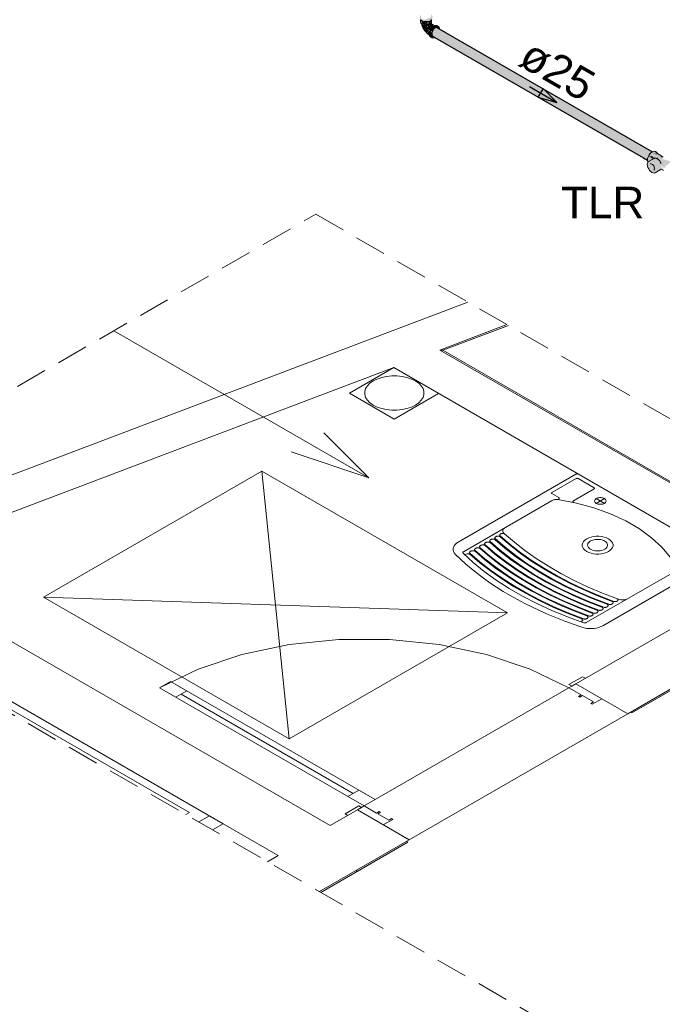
# Model space of a CAD drawing. Header units: millimetres. Extents: x 567 to 934, y -1 to 364.
# Tile 1007 of 1056: x 771.61 to 775.68, y 187.14 to 193.39. Entities that reach past the tile are written whole.
import ezdxf

# ---------------------------------------------------------------- set-up
doc = ezdxf.new("R2010")
doc.units = ezdxf.units.MM
doc.header["$MEASUREMENT"] = 0
doc.linetypes.add('JIS_02_2.0', pattern=[0.3, 0.2, -0.1])
doc.linetypes.add('NULL', pattern=[0])
for name, color, linetype, lineweight in [('AF-Condutos', 140, 'Continuous', 25), ('AF-Conexões', 152, 'Continuous', 18), ('AF-Peça de utilização', 152, 'Continuous', 18), ('AF-Sentido conduto', 140, 'Continuous', 30), ('AF-Textos conduto', 7, 'Continuous', 9), ('DI-Área do detalhe', 10, 'JIS_02_2.0', 0), ('Textos', 7, 'Continuous', 9)]:
    doc.layers.add(name, color=color, linetype=linetype, lineweight=lineweight)
doc.layers.add('ARQ FINA', color=8, linetype='Continuous')
doc.styles.add('Arial', font='arial.ttf')

msp = doc.modelspace()

# ---------------------------------------------------------------- hatches: boundary and pattern name
at = {"layer": 'AF-Condutos', "linetype": 'Continuous'}
for points in [[(775.5637, 192.5118), (775.5896, 192.4969), (774.246, 193.2777), (775.5292, 192.5369), (775.5898, 192.5021), (774.2783, 193.2691), (775.5816, 192.5171), (775.5916, 192.5115), (774.2765, 193.2838), (775.595, 192.5231), (774.2243, 193.3145), (774.2206, 193.3028), (774.2243, 193.2851)], [(774.231, 193.3253), (774.2243, 193.3145), (775.5958, 192.5226), (775.5959, 192.5228)], [(774.2563, 193.3368), (774.2485, 193.3375), (774.231, 193.3253), (774.2745, 193.2998), (775.6023, 192.5335), (775.6024, 192.5337), (774.2728, 193.3139), (775.6099, 192.5423), (775.61, 192.5424), (774.2716, 193.324), (775.6166, 192.5476), (775.6167, 192.5476)], [(775.6195, 192.5497), (774.2563, 193.3368), (775.6161, 192.548)], [(775.6155, 192.5482), (774.2716, 193.324), (775.6097, 192.5425)], [(775.6087, 192.5429), (774.2728, 193.3139), (775.602, 192.5339)], [(774.2745, 193.2996), (775.6023, 192.5335), (774.2745, 193.2998)], [(775.6013, 192.5341), (774.2745, 193.2996), (775.5952, 192.5232)], [(774.245, 193.2782), (775.5878, 192.4979), (775.5898, 192.5019)], [(775.5907, 192.5121), (775.5958, 192.5226), (774.2765, 193.2838)], [(774.2783, 193.2691), (775.5889, 192.5026), (775.5915, 192.5113)], [(775.6161, 192.548), (775.6423, 192.5328), (775.6501, 192.5321)], [(775.5959, 192.5228), (775.6181, 192.5097), (775.6248, 192.5205)]]:
    msp.add_hatch(color=151, dxfattribs=at).paths.add_polyline_path(points)
at = {"layer": 'AF-Conexões', "linetype": 'Continuous'}
for points in [[(774.2157, 193.4238), (774.2151, 193.4031), (774.1722, 193.3874), (774.1543, 193.3984), (774.1522, 193.4182), (774.1438, 193.4074), (774.1494, 193.3885), (774.1747, 193.3773), (774.1963, 193.3774), (774.2203, 193.3876), (774.2271, 193.4074)], [(774.1515, 193.387), (774.1507, 193.3712), (774.1554, 193.3611), (774.1554, 193.3841)], [(774.1559, 193.3636), (774.1681, 193.3538), (774.1681, 193.3779), (774.1618, 193.3602), (774.1609, 193.3806)], [(774.1562, 193.3652), (774.1597, 193.3808), (774.156, 193.3836)], [(774.157, 193.3599), (774.1723, 193.3241), (774.1856, 193.3113), (774.1931, 193.3382), (774.1891, 193.3514), (774.1799, 193.3467), (774.1687, 193.3536)], [(774.1618, 193.3602), (774.1669, 193.3788), (774.1611, 193.3813)], [(774.1753, 193.3773), (774.1681, 193.3538), (774.1765, 193.3518), (774.1843, 193.3766)], [(774.1682, 193.3778), (774.1688, 193.3562), (774.1753, 193.3772)], [(774.1933, 193.3771), (774.1855, 193.3765), (774.1765, 193.3518), (774.1945, 193.3518)], [(774.2017, 193.3786), (774.1945, 193.3518), (774.2029, 193.3538)], [(774.2014, 193.3777), (774.1963, 193.3774), (774.1945, 193.3518)], [(774.2089, 193.3809), (774.2029, 193.3538), (774.2101, 193.357), (774.2144, 193.3833)], [(774.2087, 193.3803), (774.2029, 193.3789), (774.2029, 193.3538)], [(774.2198, 193.3872), (774.2159, 193.3843), (774.2101, 193.357), (774.2183, 193.3649)], [(774.2071, 193.3029), (774.1867, 193.3216), (774.1858, 193.3138), (774.2065, 193.2968)], [(774.1867, 193.3069), (774.2064, 193.2955), (774.1858, 193.3138)], [(774.2088, 193.3102), (774.1891, 193.3299), (774.1867, 193.3216)], [(774.2067, 193.3032), (774.2078, 193.3094), (774.1867, 193.3216)], [(774.2072, 193.2902), (774.2065, 193.2954), (774.1867, 193.3069), (774.1891, 193.3015)], [(774.2117, 193.3182), (774.2151, 193.3253), (774.1981, 193.3455), (774.1891, 193.3299)], [(774.2081, 193.3109), (774.2104, 193.3155), (774.1891, 193.3299)], [(774.2208, 193.3337), (774.2041, 193.3517), (774.1981, 193.3455), (774.2158, 193.3263)], [(774.2266, 193.34), (774.2104, 193.3564), (774.2041, 193.3517)], [(774.2249, 193.3397), (774.2041, 193.3517), (774.2208, 193.3338)], [(774.2702, 193.3351), (774.2637, 193.3444), (774.2435, 193.3505), (774.2212, 193.3342), (774.2104, 193.3155), (774.2064, 193.2963), (774.2104, 193.2815), (774.2298, 193.274), (774.2163, 193.3121), (774.2406, 193.3382), (774.2682, 193.3299)], [(774.2411, 193.3495), (774.2278, 193.3581), (774.2104, 193.3564), (774.229, 193.3494)], [(774.2309, 193.3445), (774.2104, 193.3564), (774.2263, 193.3403)], [(774.2104, 193.3564), (774.2303, 193.3449), (774.2353, 193.347)], [(774.2342, 193.2726), (774.2409, 193.2755), (774.23, 193.2817)]]:
    msp.add_hatch(color=161, dxfattribs=at).paths.add_polyline_path(points)
at = {"layer": 'AF-Peça de utilização', "linetype": 'Continuous'}
for points in [[(775.6498, 192.5409), (775.6394, 192.5512), (775.6263, 192.5523), (775.6041, 192.5361), (775.5934, 192.5176), (775.5894, 192.4984), (775.5974, 192.4895), (775.6241, 192.5049), (775.6124, 192.5227), (775.6367, 192.5102), (775.6505, 192.5157), (775.6713, 192.4914), (775.6691, 192.4879), (775.6508, 192.5062), (775.6307, 192.5087), (775.5998, 192.4909), (775.5894, 192.4784), (775.5894, 192.4608), (775.5971, 192.4411), (775.6103, 192.4246), (775.6256, 192.4158), (775.6388, 192.417), (775.6756, 192.4392), (775.6749, 192.452), (775.6868, 192.4451), (775.675, 192.4595), (775.6869, 192.4565), (775.6848, 192.45), (775.7032, 192.4475), (775.7003, 192.4558), (775.7087, 192.4613), (775.7393, 192.4888), (775.6848, 192.5041), (775.6822, 192.5153), (775.6924, 192.5127)], [(775.6124, 192.5227), (775.6244, 192.5071), (775.6371, 192.5038), (775.6356, 192.5099)], [(775.6505, 192.5157), (775.6455, 192.51), (775.6706, 192.4918)], [(775.675, 192.4458), (775.6894, 192.435), (775.6889, 192.4394)]]:
    msp.add_hatch(color=161, dxfattribs=at).paths.add_polyline_path(points)

# ---------------------------------------------------------------- linework, layer by layer
at = {"layer": 'AF-Condutos'}
for p, q in [((774.2243, 193.3145), (774.2206, 193.3028)), ((774.2206, 193.3028), (774.2206, 193.2924)), ((774.231, 193.3253), (774.2243, 193.3145)), ((774.2395, 193.3334), (774.231, 193.3253)), ((774.2485, 193.3375), (774.2395, 193.3334)), ((774.2563, 193.3368), (774.2485, 193.3375)), ((775.6195, 192.5497), (774.2563, 193.3368)), ((774.2206, 193.2924), (774.2243, 193.2851)), ((774.2243, 193.2851), (774.2409, 193.2755)), ((774.2409, 193.2755), (774.2411, 193.2754)), ((774.2411, 193.2754), (775.5638, 192.5117)), ((775.6198, 192.5496), (775.6195, 192.5497)), ((775.5638, 192.5117), (775.5896, 192.4968))]:
    msp.add_line(p, q, dxfattribs=at)
at = {"layer": 'AF-Conexões'}
for p, q in [((774.1494, 193.3885), (774.1507, 193.3876)), ((774.1507, 193.3876), (774.1507, 193.3712)), ((774.1507, 193.3876), (774.156, 193.3836)), ((774.1507, 193.3712), (774.1519, 193.366)), ((774.1519, 193.366), (774.1554, 193.3611)), ((774.1554, 193.3611), (774.157, 193.3599)), ((774.156, 193.3836), (774.1647, 193.3797)), ((774.157, 193.3599), (774.1609, 193.357)), ((774.157, 193.3599), (774.1576, 193.3557)), ((774.1647, 193.3797), (774.1747, 193.3773)), ((774.1747, 193.3773), (774.1855, 193.3765)), ((774.1855, 193.3765), (774.1963, 193.3774)), ((774.1963, 193.3774), (774.2063, 193.3797)), ((774.2063, 193.3797), (774.2149, 193.3836)), ((774.2101, 193.357), (774.2156, 193.3611)), ((774.2168, 193.3591), (774.2104, 193.3564)), ((774.2149, 193.3836), (774.2203, 193.3876)), ((774.2156, 193.3611), (774.2183, 193.3649)), ((774.2214, 193.3595), (774.2168, 193.3591)), ((774.2183, 193.3649), (774.2191, 193.366)), ((774.2188, 193.3636), (774.2183, 193.3649)), ((774.2195, 193.362), (774.2188, 193.3636)), ((774.2191, 193.366), (774.2203, 193.3712)), ((774.2205, 193.3607), (774.2195, 193.362)), ((774.2203, 193.3876), (774.2215, 193.3885)), ((774.2203, 193.3712), (774.2203, 193.3876)), ((774.2214, 193.3595), (774.2205, 193.3607)), ((774.2227, 193.3597), (774.2214, 193.3595)), ((774.2278, 193.3581), (774.2227, 193.3597)), ((774.1576, 193.3557), (774.1607, 193.3459)), ((774.1607, 193.3459), (774.1652, 193.3356)), ((774.1609, 193.357), (774.1681, 193.3538)), ((774.1652, 193.3356), (774.1723, 193.3241)), ((774.1681, 193.3538), (774.1765, 193.3518)), ((774.1723, 193.3241), (774.1772, 193.3177)), ((774.1765, 193.3518), (774.1855, 193.3511)), ((774.1772, 193.3177), (774.1836, 193.3112)), ((774.1836, 193.3112), (774.1864, 193.309)), ((774.1855, 193.3511), (774.1945, 193.3518)), ((774.1867, 193.3216), (774.1858, 193.3138)), ((774.1858, 193.3138), (774.1864, 193.309)), ((774.1864, 193.309), (774.1867, 193.3069)), ((774.1891, 193.3299), (774.1867, 193.3216)), ((774.1867, 193.3069), (774.1891, 193.3015)), ((774.193, 193.338), (774.1891, 193.3299)), ((774.1891, 193.3015), (774.193, 193.2978)), ((774.1981, 193.3455), (774.193, 193.338)), ((774.193, 193.2978), (774.2073, 193.2896)), ((774.1945, 193.3518), (774.2029, 193.3538)), ((774.2041, 193.3517), (774.1981, 193.3455)), ((774.2029, 193.3538), (774.2101, 193.357)), ((774.2104, 193.3564), (774.2041, 193.3517)), ((774.2074, 193.3056), (774.2064, 193.2963)), ((774.2064, 193.2963), (774.2073, 193.2896)), ((774.2104, 193.3155), (774.2074, 193.3056)), ((774.2151, 193.3253), (774.2104, 193.3155)), ((774.2212, 193.3342), (774.2151, 193.3253)), ((774.2283, 193.3417), (774.2212, 193.3342)), ((774.242, 193.3499), (774.2278, 193.3581)), ((774.2359, 193.3473), (774.2283, 193.3417)), ((774.242, 193.3499), (774.2359, 193.3473)), ((774.2435, 193.3505), (774.242, 193.3499)), ((774.2506, 193.3512), (774.2435, 193.3505)), ((774.2567, 193.3493), (774.2506, 193.3512)), ((774.2626, 193.3459), (774.2567, 193.3493)), ((774.2673, 193.3416), (774.2626, 193.3459)), ((774.2702, 193.3351), (774.2673, 193.3416)), ((774.271, 193.3283), (774.2702, 193.3351)), ((774.2073, 193.2896), (774.2074, 193.2881)), ((774.2074, 193.2881), (774.2104, 193.2815)), ((774.2104, 193.2815), (774.2151, 193.2772)), ((774.2151, 193.2772), (774.221, 193.2738)), ((774.221, 193.2738), (774.2271, 193.2719)), ((774.2271, 193.2719), (774.2342, 193.2726)), ((774.2342, 193.2726), (774.2409, 193.2755))]:
    msp.add_line(p, q, dxfattribs=at)
at = {"layer": 'AF-Peça de utilização'}
for p, q in [((775.6187, 192.5491), (775.6111, 192.5436)), ((775.6198, 192.5496), (775.6187, 192.5491)), ((775.6263, 192.5523), (775.6198, 192.5496)), ((775.6333, 192.553), (775.6263, 192.5523)), ((775.6394, 192.5512), (775.6333, 192.553)), ((775.6489, 192.5455), (775.6394, 192.5512)), ((775.5904, 192.5077), (775.5894, 192.4984)), ((775.5894, 192.4984), (775.5896, 192.4968)), ((775.5924, 192.4849), (775.5894, 192.4784)), ((775.5896, 192.4968), (775.5904, 192.4903)), ((775.5934, 192.5176), (775.5904, 192.5077)), ((775.5904, 192.4903), (775.5927, 192.4852)), ((775.5927, 192.4852), (775.5924, 192.4849)), ((775.5971, 192.4893), (775.5927, 192.4852)), ((775.598, 192.5273), (775.5934, 192.5176)), ((775.5998, 192.4909), (775.5971, 192.4893)), ((775.6041, 192.5361), (775.598, 192.5273)), ((775.6188, 192.5018), (775.5998, 192.4909)), ((775.6111, 192.5436), (775.6041, 192.5361)), ((775.6237, 192.5046), (775.6188, 192.5018)), ((775.6281, 192.5072), (775.6237, 192.5046)), ((775.6307, 192.5087), (775.6281, 192.5072)), ((775.6367, 192.5102), (775.6307, 192.5087)), ((775.6435, 192.5093), (775.6367, 192.5102)), ((775.6498, 192.5409), (775.6427, 192.5437)), ((775.6427, 192.5437), (775.6462, 192.5423)), ((775.6508, 192.5062), (775.6435, 192.5093)), ((775.6462, 192.5423), (775.6498, 192.5409)), ((775.6514, 192.5419), (775.6489, 192.5455)), ((775.6537, 192.5387), (775.6498, 192.5409)), ((775.6498, 192.5409), (775.6521, 192.5376)), ((775.6581, 192.5009), (775.6508, 192.5062)), ((775.653, 192.5396), (775.6514, 192.5419)), ((775.6537, 192.5387), (775.653, 192.5396)), ((775.6539, 192.5385), (775.6537, 192.5387)), ((775.6539, 192.5383), (775.6537, 192.5387)), ((775.6741, 192.5269), (775.6539, 192.5385)), ((775.6649, 192.4939), (775.6581, 192.5009)), ((775.6708, 192.4855), (775.6649, 192.4939)), ((775.6756, 192.4763), (775.6708, 192.4855)), ((775.6786, 192.5214), (775.6731, 192.5246)), ((775.6731, 192.5246), (775.6786, 192.5214)), ((775.679, 192.5231), (775.6741, 192.5269)), ((775.6804, 192.5204), (775.6786, 192.5214)), ((775.6786, 192.5214), (775.6822, 192.5153)), ((775.6804, 192.5204), (775.679, 192.5231)), ((775.6818, 192.5195), (775.6804, 192.5204)), ((775.6886, 192.5156), (775.6818, 192.5195)), ((775.5894, 192.4784), (775.5884, 192.4702)), ((775.5884, 192.4702), (775.5894, 192.4608)), ((775.5894, 192.4608), (775.5924, 192.4508)), ((775.5924, 192.4508), (775.5971, 192.4411)), ((775.5971, 192.4411), (775.6032, 192.4321)), ((775.6032, 192.4321), (775.6103, 192.4246)), ((775.6063, 192.4733), (775.6097, 192.4744)), ((775.6097, 192.4744), (775.6137, 192.474)), ((775.6103, 192.4246), (775.618, 192.419)), ((775.6137, 192.474), (775.618, 192.4722)), ((775.618, 192.4722), (775.6222, 192.4691)), ((775.6222, 192.4691), (775.6262, 192.4649)), ((775.6262, 192.4649), (775.6296, 192.4599)), ((775.6296, 192.4599), (775.6322, 192.4544)), ((775.6322, 192.4354), (775.6296, 192.4329)), ((775.6322, 192.4544), (775.6339, 192.4489)), ((775.6339, 192.439), (775.6322, 192.4354)), ((775.6339, 192.4489), (775.6344, 192.4436)), ((775.6344, 192.4436), (775.6339, 192.439)), ((775.6388, 192.417), (775.6708, 192.4355)), ((775.6708, 192.4355), (775.6756, 192.4392)), ((775.6756, 192.4392), (775.6764, 192.4387)), ((775.6764, 192.4387), (775.6904, 192.4304)), ((775.618, 192.419), (775.6256, 192.4158)), ((775.6256, 192.4158), (775.6327, 192.4151)), ((775.6327, 192.4151), (775.6388, 192.417))]:
    msp.add_line(p, q, dxfattribs=at)
at = {"layer": 'AF-Sentido conduto'}
for p, q in [((774.9269, 192.9517), (774.8945, 192.8957)), ((775.0153, 192.8633), (774.9269, 192.9517)), ((774.8945, 192.8957), (775.0153, 192.8633))]:
    msp.add_line(p, q, dxfattribs=at)
msp.add_lwpolyline([(774.842, 192.9633), (775.0153, 192.8633)], dxfattribs=at)
at = {"layer": 'ARQ FINA', "lineweight": 5}
for p, q in [((774.4504, 191.5963), (769.9698, 189.8987)), ((774.4504, 191.5963), (769.9698, 189.8987)), ((774.2726, 191.2921), (774.6981, 191.4533)), ((774.7069, 191.4482), (774.2919, 191.2909)), ((773.8223, 190.4809), (772.2049, 191.4147)), ((780.1297, 187.9105), (774.2726, 191.2921)), ((774.2726, 191.2921), (774.2919, 191.2909)), ((776.0971, 190.2487), (774.2919, 191.2909)), ((770.696, 189.937), (773.9798, 191.1811)), ((773.6987, 191.0189), (773.9798, 191.1811)), ((773.9798, 191.1811), (773.6987, 191.0189)), ((773.6987, 191.0189), (773.9798, 191.1811)), ((773.9798, 191.1811), (776.2954, 189.8442)), ((773.9836, 190.8544), (773.6987, 191.0189)), ((773.6987, 191.0189), (773.9836, 190.8544)), ((773.9836, 190.8544), (773.6987, 191.0189)), ((774.2647, 191.0166), (773.9836, 190.8544)), ((773.9836, 190.8544), (774.2647, 191.0166)), ((774.2647, 191.0166), (773.9836, 190.8544)), ((773.8223, 190.4809), (773.537, 190.7662)), ((773.8223, 190.4809), (773.3282, 190.6456)), ((773.1431, 190.5242), (773.3163, 188.8242)), ((775.1349, 190.5042), (774.388, 190.073)), ((774.9835, 190.3876), (775.1377, 190.4766)), ((775.1495, 190.4766), (775.2517, 190.4176)), ((775.0277, 190.3553), (774.9835, 190.3808)), ((775.2517, 190.4108), (775.1203, 190.335)), ((774.4215, 190.0123), (774.9815, 190.3357)), ((775.2648, 190.3192), (775.3168, 190.3492)), ((775.2648, 190.3492), (775.3168, 190.3192)), ((774.4465, 189.9996), (774.4298, 189.9938)), ((773.5761, 188.2742), (770.696, 189.937)), ((775.306, 189.543), (776.0529, 189.9742)), ((775.761, 189.8857), (775.2009, 189.5623)), ((776.2954, 189.8442), (775.1349, 189.1742)), ((771.7574, 189.7242), (774.7019, 189.6242)), ((775.464, 188.9842), (776.6245, 189.6542)), ((775.49, 188.9892), (776.6245, 189.6442)), ((775.1783, 189.5757), (775.1692, 189.567)), ((772.8971, 188.2862), (771.0161, 189.3722)), ((772.6841, 188.3572), (771.1391, 189.2492)), ((772.5628, 189.1892), (772.4935, 189.1492)), ((772.4935, 189.1492), (772.5628, 189.1892)), ((773.8619, 188.4392), (772.5628, 189.1892)), ((772.5628, 189.1892), (772.6667, 189.1292)), ((775.1782, 189.2192), (775.0916, 189.1692)), ((775.1349, 189.1742), (775.0916, 189.1492)), ((775.1089, 189.1592), (775.1349, 189.1742)), ((775.1349, 189.1742), (775.464, 188.9842)), ((775.1955, 189.2092), (775.1782, 189.2192)), ((772.4935, 189.1492), (773.7926, 188.3992)), ((772.5975, 189.0892), (772.4935, 189.1492)), ((772.6667, 189.1292), (772.5975, 189.0892)), ((775.0916, 189.1492), (773.8619, 188.4392)), ((775.0916, 189.1692), (775.1089, 189.1592)), ((775.0916, 189.1492), (775.1696, 189.1042)), ((772.6321, 189.1092), (773.7233, 188.4792)), ((775.1696, 189.1042), (775.1522, 189.0942)), ((775.1522, 189.0942), (775.1609, 189.0892)), ((775.1609, 189.0892), (775.1782, 189.0992)), ((775.1782, 189.0992), (775.2475, 189.0592)), ((775.2475, 189.0592), (775.2302, 189.0492)), ((775.2302, 189.0492), (775.2388, 189.0442)), ((775.2388, 189.0442), (775.2995, 189.0792)), ((775.49, 188.9892), (775.4813, 188.9942)), ((775.464, 188.9842), (774.0784, 188.1842)), ((773.6886, 188.4592), (773.7579, 188.4992)), ((773.7579, 188.4992), (773.8619, 188.4392)), ((773.7926, 188.3992), (773.6886, 188.4592)), ((773.7926, 188.3992), (773.8619, 188.4392)), ((773.8619, 188.4392), (773.7926, 188.3992)), ((773.7493, 188.3742), (773.5761, 188.2742)), ((773.7579, 188.3992), (773.6713, 188.3492)), ((773.7926, 188.3992), (773.7493, 188.3742)), ((773.7493, 188.3742), (773.7753, 188.3892)), ((774.0784, 188.1842), (773.7493, 188.3742)), ((773.7753, 188.3892), (773.7579, 188.3992)), ((773.8705, 188.3542), (773.7926, 188.3992)), ((773.8878, 188.3642), (773.8705, 188.3542)), ((773.8965, 188.3592), (773.8878, 188.3642)), ((772.6619, 188.3444), (772.6841, 188.3572)), ((772.7433, 188.2974), (772.8105, 188.3362)), ((773.6713, 188.3492), (773.6886, 188.3392)), ((773.8792, 188.3492), (773.8965, 188.3592)), ((773.9485, 188.3092), (773.8792, 188.3492)), ((773.9138, 188.2792), (773.9744, 188.3142)), ((773.9658, 188.3192), (773.9485, 188.3092)), ((773.9744, 188.3142), (773.9658, 188.3192)), ((772.8299, 188.2474), (772.8971, 188.2862)), ((772.8971, 188.2862), (773.247, 188.0842)), ((773.5088, 187.8554), (774.0784, 188.1842)), ((774.061, 188.1742), (774.0697, 188.1692)), ((773.5175, 187.8504), (774.0697, 188.1692)), ((773.247, 188.0842), (773.1797, 188.0454)), ((773.7493, 187.9842), (773.7406, 187.9892))]:
    msp.add_line(p, q, dxfattribs=at)
at = {"layer": 'ARQ FINA', "linetype": 'Continuous', "lineweight": 5}
for p, q in [((771.7574, 189.7242), (773.1431, 190.5242)), ((773.1431, 190.5242), (774.7019, 189.6242)), ((773.3163, 188.8242), (771.7574, 189.7242)), ((774.7019, 189.6242), (773.3163, 188.8242))]:
    msp.add_line(p, q, dxfattribs=at)
at = {"layer": 'ARQ FINA', "lineweight": 5}
for points in [[(774.117, 190.9419), (774.1382, 190.9564), (774.1546, 190.9729), (774.1658, 190.9907), (774.1715, 191.0094), (774.1715, 191.0284), (774.1658, 191.0471), (774.1546, 191.0649), (774.1382, 191.0814), (774.117, 191.0959), (774.0918, 191.1081), (774.0634, 191.1176), (774.0325, 191.1241), (774.0001, 191.1274), (773.9672, 191.1274), (773.9348, 191.1241), (773.9039, 191.1176), (773.8755, 191.1081), (773.8503, 191.0959)], [(773.8503, 191.0959), (773.8291, 191.0814), (773.8127, 191.0649), (773.8015, 191.0471), (773.7958, 191.0284), (773.7958, 191.0094), (773.8015, 190.9907), (773.8127, 190.9729), (773.8291, 190.9564), (773.8503, 190.9419), (773.8755, 190.9297), (773.9039, 190.9202), (773.9348, 190.9137), (773.9672, 190.9104), (774.0001, 190.9104), (774.0325, 190.9137), (774.0634, 190.9202), (774.0918, 190.9297), (774.117, 190.9419)], [(775.1522, 190.5042), (775.1506, 190.505), (775.1487, 190.5056), (775.1467, 190.506), (775.1446, 190.5063), (775.1425, 190.5063), (775.1404, 190.506), (775.1384, 190.5056), (775.1365, 190.505), (775.1349, 190.5042)], [(775.1495, 190.4766), (775.1483, 190.4772), (775.1471, 190.4776), (775.1457, 190.4779), (775.1443, 190.478), (775.1428, 190.478), (775.1414, 190.4779), (775.14, 190.4776), (775.1388, 190.4772), (775.1377, 190.4766)], [(774.9835, 190.3876), (774.9826, 190.387), (774.9819, 190.3863), (774.9814, 190.3855), (774.9811, 190.3846), (774.9811, 190.3838), (774.9814, 190.383), (774.9819, 190.3822), (774.9826, 190.3815), (774.9835, 190.3808)], [(775.2517, 190.4108), (775.2526, 190.4115), (775.2533, 190.4122), (775.2538, 190.413), (775.2541, 190.4138), (775.2541, 190.4146), (775.2538, 190.4155), (775.2533, 190.4163), (775.2526, 190.417), (775.2517, 190.4176)], [(775.0215, 190.3438), (775.0166, 190.344), (775.0118, 190.3438), (775.007, 190.3434), (775.0022, 190.3428), (774.9977, 190.3418), (774.9932, 190.3406), (774.9891, 190.3392), (774.9851, 190.3375), (774.9815, 190.3357)], [(775.0215, 190.3438), (775.0226, 190.3442), (775.0237, 190.3446), (775.0247, 190.3451), (775.0256, 190.3456), (775.0265, 190.3462), (775.0272, 190.3468), (775.0279, 190.3474), (775.0284, 190.3481), (775.0288, 190.3488), (775.0292, 190.3495), (775.0294, 190.3503), (775.0295, 190.351), (775.0295, 190.3518), (775.0293, 190.3525), (775.0291, 190.3532), (775.0287, 190.354), (775.0282, 190.3547), (775.0277, 190.3553)], [(775.775, 189.9088), (775.7347, 189.9762), (775.6814, 190.0406), (775.6159, 190.1012), (775.5389, 190.157), (775.4515, 190.2075), (775.3547, 190.2519), (775.2499, 190.2898), (775.1384, 190.3205), (775.0215, 190.3438)], [(775.1203, 190.335), (775.1189, 190.334), (775.1178, 190.3329), (775.117, 190.3317), (775.1167, 190.3305), (775.1167, 190.3292), (775.117, 190.3279), (775.1178, 190.3268), (775.1189, 190.3257), (775.1203, 190.3247)], [(775.2648, 190.3492), (775.2607, 190.3464), (775.2575, 190.3432), (775.2553, 190.3397), (775.2542, 190.3361), (775.2542, 190.3324), (775.2553, 190.3287), (775.2575, 190.3253), (775.2607, 190.3221), (775.2648, 190.3192), (775.2697, 190.3168), (775.2753, 190.315), (775.2813, 190.3137), (775.2876, 190.3131), (775.294, 190.3131), (775.3003, 190.3137), (775.3063, 190.315), (775.3119, 190.3168), (775.3168, 190.3192)], [(775.2648, 190.3492), (775.2607, 190.3464), (775.2575, 190.3432), (775.2553, 190.3397), (775.2542, 190.3361), (775.2542, 190.3324), (775.2553, 190.3287), (775.2575, 190.3253), (775.2607, 190.3221), (775.2648, 190.3192), (775.2697, 190.3168), (775.2753, 190.315), (775.2813, 190.3137), (775.2876, 190.3131), (775.294, 190.3131), (775.3003, 190.3137), (775.3063, 190.315), (775.3119, 190.3168), (775.3168, 190.3192)], [(775.3168, 190.3192), (775.3209, 190.3221), (775.3241, 190.3253), (775.3263, 190.3287), (775.3274, 190.3324), (775.3274, 190.3361), (775.3263, 190.3397), (775.3241, 190.3432), (775.3209, 190.3464), (775.3168, 190.3492), (775.3119, 190.3516), (775.3063, 190.3534), (775.3003, 190.3547), (775.294, 190.3554), (775.2876, 190.3554), (775.2813, 190.3547), (775.2753, 190.3534), (775.2697, 190.3516), (775.2648, 190.3492)], [(775.3168, 190.3192), (775.3209, 190.3221), (775.3241, 190.3253), (775.3263, 190.3287), (775.3274, 190.3324), (775.3274, 190.3361), (775.3263, 190.3397), (775.3241, 190.3432), (775.3209, 190.3464), (775.3168, 190.3492), (775.3119, 190.3516), (775.3063, 190.3534), (775.3003, 190.3547), (775.294, 190.3554), (775.2876, 190.3554), (775.2813, 190.3547), (775.2753, 190.3534), (775.2697, 190.3516), (775.2648, 190.3492)], [(774.655, 190.107), (774.6541, 190.1078), (774.653, 190.1085), (774.6517, 190.1091), (774.6504, 190.1096), (774.6489, 190.1101), (774.6475, 190.1105), (774.6459, 190.1107), (774.6444, 190.1109), (774.6429, 190.111), (774.6413, 190.1111), (774.6398, 190.111), (774.6383, 190.1109), (774.6369, 190.1108), (774.6354, 190.1105), (774.6341, 190.1103), (774.6327, 190.1099), (774.6314, 190.1096), (774.6302, 190.1091), (774.629, 190.1087), (774.6279, 190.1082), (774.6268, 190.1076), (774.6258, 190.107), (774.6249, 190.1064), (774.624, 190.1057), (774.6232, 190.1049), (774.6225, 190.1042), (774.6219, 190.1033), (774.6214, 190.1025), (774.621, 190.1016), (774.6208, 190.1007), (774.6207, 190.0998), (774.6208, 190.0988), (774.6211, 190.0979), (774.6215, 190.097), (774.6221, 190.0961), (774.6229, 190.0953), (774.6229, 190.0953)], [(774.6845, 190.1245), (774.684, 190.1249), (774.6833, 190.1254), (774.6826, 190.1258), (774.6819, 190.1263), (774.6811, 190.1266), (774.6803, 190.127), (774.6794, 190.1273), (774.6786, 190.1276), (774.6777, 190.1278), (774.6767, 190.1281), (774.6758, 190.1282), (774.6748, 190.1284), (774.6738, 190.1285), (774.6729, 190.1286), (774.6719, 190.1286), (774.6709, 190.1287), (774.6699, 190.1286), (774.669, 190.1286), (774.668, 190.1285), (774.667, 190.1284), (774.6661, 190.1283), (774.6652, 190.1281), (774.6643, 190.128), (774.6634, 190.1277), (774.6626, 190.1275), (774.6617, 190.1273), (774.6609, 190.127), (774.6601, 190.1267), (774.6594, 190.1263), (774.6586, 190.126), (774.6579, 190.1256), (774.6572, 190.1252), (774.6566, 190.1248), (774.656, 190.1244), (774.6554, 190.1239), (774.6549, 190.1235), (774.6544, 190.123), (774.654, 190.1225), (774.6536, 190.122), (774.6532, 190.1214), (774.653, 190.1209), (774.6527, 190.1203), (774.6525, 190.1198), (774.6524, 190.1192), (774.6524, 190.1186), (774.6524, 190.118), (774.6524, 190.1174), (774.6525, 190.1169), (774.6527, 190.1163), (774.653, 190.1157), (774.6533, 190.1152), (774.6537, 190.1146), (774.6542, 190.1141), (774.6547, 190.1136), (774.6547, 190.1136)], [(774.6547, 190.1136), (774.7182, 190.0587), (774.7862, 190.0057), (774.8587, 189.9546), (774.9355, 189.9057), (775.0163, 189.8591), (775.101, 189.8147), (775.1894, 189.7729), (775.2812, 189.7336), (775.3763, 189.697)], [(774.6846, 190.1642), (774.6798, 190.1606), (774.676, 190.1566), (774.6734, 190.1523), (774.6719, 190.1479), (774.6717, 190.1433), (774.6726, 190.1388), (774.6747, 190.1344), (774.678, 190.1303), (774.6823, 190.1265)], [(774.6823, 190.1265), (774.7451, 190.0719), (774.8125, 190.0192), (774.8844, 189.9685), (774.9606, 189.9199), (775.0408, 189.8736), (775.125, 189.8296), (775.2128, 189.7881), (775.3042, 189.7491), (775.3987, 189.7129)], [(775.3425, 190.0941), (775.3294, 190.1004), (775.3146, 190.1053), (775.2986, 190.1087), (775.2817, 190.1104), (775.2647, 190.1104), (775.2478, 190.1087), (775.2318, 190.1053), (775.217, 190.1004), (775.2039, 190.0941), (775.1929, 190.0865), (775.1844, 190.078), (775.1785, 190.0687), (775.1756, 190.059), (775.1756, 190.0491), (775.1785, 190.0394), (775.1844, 190.0302), (775.1929, 190.0216), (775.2039, 190.0141), (775.217, 190.0077), (775.2318, 190.0028), (775.2478, 189.9994), (775.2647, 189.9977), (775.2817, 189.9977), (775.2986, 189.9994), (775.3146, 190.0028), (775.3294, 190.0077), (775.3425, 190.0141), (775.3535, 190.0216), (775.362, 190.0302), (775.3679, 190.0394), (775.3708, 190.0491), (775.3708, 190.059), (775.3679, 190.0687), (775.362, 190.078), (775.3535, 190.0865), (775.3425, 190.0941)], [(774.388, 190.073), (774.3775, 190.066), (774.3689, 190.0582), (774.3624, 190.0497), (774.358, 190.0408), (774.3559, 190.0317), (774.3562, 190.0224), (774.3587, 190.0133), (774.3636, 190.0044), (774.3706, 189.9961)], [(774.5589, 190.0515), (774.558, 190.0523), (774.5568, 190.053), (774.5556, 190.0536), (774.5543, 190.0541), (774.5528, 190.0546), (774.5513, 190.055), (774.5498, 190.0552), (774.5483, 190.0554), (774.5467, 190.0555), (774.5452, 190.0556), (774.5437, 190.0555), (774.5422, 190.0554), (774.5407, 190.0553), (774.5393, 190.055), (774.5379, 190.0548), (774.5366, 190.0544), (774.5353, 190.0541), (774.5341, 190.0536), (774.5329, 190.0532), (774.5318, 190.0527), (774.5307, 190.0521), (774.5297, 190.0515), (774.5287, 190.0509), (774.5279, 190.0502), (774.5271, 190.0494), (774.5264, 190.0487), (774.5258, 190.0479), (774.5253, 190.047), (774.5249, 190.0461), (774.5247, 190.0452), (774.5246, 190.0443), (774.5247, 190.0433), (774.525, 190.0424), (774.5254, 190.0415), (774.526, 190.0406), (774.5268, 190.0398), (774.5268, 190.0398)], [(774.5908, 190.0699), (774.5898, 190.0707), (774.5887, 190.0714), (774.5874, 190.072), (774.5861, 190.0725), (774.5847, 190.073), (774.5832, 190.0733), (774.5817, 190.0736), (774.5801, 190.0738), (774.5786, 190.0739), (774.577, 190.0739), (774.5755, 190.0739), (774.574, 190.0738), (774.5726, 190.0736), (774.5712, 190.0734), (774.5698, 190.0731), (774.5685, 190.0728), (774.5672, 190.0724), (774.5659, 190.072), (774.5648, 190.0716), (774.5636, 190.0711), (774.5625, 190.0705), (774.5615, 190.0699), (774.5606, 190.0692), (774.5597, 190.0686), (774.5589, 190.0678), (774.5582, 190.0671), (774.5576, 190.0662), (774.5571, 190.0654), (774.5567, 190.0645), (774.5565, 190.0636), (774.5564, 190.0627), (774.5565, 190.0617), (774.5568, 190.0608), (774.5572, 190.0599), (774.5579, 190.059), (774.5587, 190.0582), (774.5587, 190.0582)], [(774.5587, 190.0582), (774.622, 190.0032), (774.69, 189.9502), (774.7625, 189.8991), (774.8392, 189.8502), (774.9201, 189.8036), (775.0048, 189.7593), (775.0932, 189.7174), (775.1851, 189.6782), (775.2802, 189.6416)], [(774.5589, 190.0515), (774.6216, 189.9976), (774.6888, 189.9456), (774.7603, 189.8955), (774.8358, 189.8474), (774.9153, 189.8015), (774.9985, 189.7579), (775.0853, 189.7167), (775.1755, 189.6779), (775.2688, 189.6417)], [(774.6229, 190.0884), (774.6219, 190.0892), (774.6208, 190.0899), (774.6196, 190.0906), (774.6182, 190.0911), (774.6168, 190.0915), (774.6153, 190.0919), (774.6138, 190.0922), (774.6123, 190.0924), (774.6107, 190.0925), (774.6092, 190.0925), (774.6077, 190.0925), (774.6062, 190.0924), (774.6047, 190.0922), (774.6033, 190.092), (774.6019, 190.0917), (774.6006, 190.0914), (774.5993, 190.091), (774.5981, 190.0906), (774.5969, 190.0901), (774.5958, 190.0896), (774.5947, 190.0891), (774.5937, 190.0885), (774.5927, 190.0878), (774.5918, 190.0871), (774.591, 190.0864), (774.5903, 190.0856), (774.5897, 190.0848), (774.5892, 190.0839), (774.5889, 190.0831), (774.5887, 190.0821), (774.5886, 190.0812), (774.5887, 190.0803), (774.5889, 190.0794), (774.5894, 190.0784), (774.59, 190.0776), (774.5908, 190.0767), (774.5908, 190.0767)], [(774.5908, 190.0767), (774.6542, 190.0218), (774.7222, 189.9688), (774.7946, 189.9177), (774.8714, 189.8688), (774.9522, 189.8221), (775.0369, 189.7778), (775.1253, 189.736), (775.2172, 189.6967), (775.3123, 189.6601)], [(774.5908, 190.0699), (774.6535, 190.016), (774.7206, 189.964), (774.7921, 189.9139), (774.8676, 189.8658), (774.9471, 189.8199), (775.0304, 189.7763), (775.1172, 189.735), (775.2073, 189.6963), (775.3006, 189.6601)], [(774.6229, 190.0953), (774.6863, 190.0403), (774.7543, 189.9873), (774.8268, 189.9363), (774.9035, 189.8873), (774.9843, 189.8407), (775.0691, 189.7964), (775.1575, 189.7545), (775.2493, 189.7153), (775.3445, 189.6787)], [(774.6229, 190.0884), (774.6856, 190.0346), (774.7528, 189.9825), (774.8242, 189.9324), (774.8998, 189.8844), (774.9793, 189.8385), (775.0625, 189.7948), (775.1493, 189.7536), (775.2395, 189.7148), (775.3328, 189.6786)], [(774.655, 190.107), (774.7178, 190.0531), (774.7849, 190.0011), (774.8564, 189.951), (774.9319, 189.9029), (775.0114, 189.857), (775.0947, 189.8134), (775.1815, 189.7722), (775.2716, 189.7334), (775.3649, 189.6972)], [(775.3182, 190.0801), (775.3127, 190.0829), (775.3066, 190.0854), (775.3001, 190.0874), (775.2932, 190.089), (775.2861, 190.0901), (775.2788, 190.0907), (775.2714, 190.0908), (775.264, 190.0904), (775.2567, 190.0896), (775.2497, 190.0882), (775.243, 190.0864), (775.2367, 190.0842), (775.2309, 190.0815), (775.2256, 190.0785), (775.221, 190.0752), (775.2171, 190.0715), (775.214, 190.0676), (775.2117, 190.0636), (775.2102, 190.0594), (775.2095, 190.0551), (775.2098, 190.0509), (775.2108, 190.0466), (775.2127, 190.0425), (775.2155, 190.0385), (775.219, 190.0348), (775.2232, 190.0313), (775.2282, 190.0281)], [(775.2282, 190.0281), (775.2367, 190.0239), (775.2463, 190.0207), (775.2567, 190.0185), (775.2677, 190.0174), (775.2788, 190.0174), (775.2897, 190.0185), (775.3001, 190.0207), (775.3097, 190.0239), (775.3182, 190.0281), (775.3254, 190.033), (775.3309, 190.0385), (775.3347, 190.0445), (775.3366, 190.0509), (775.3366, 190.0573), (775.3347, 190.0636), (775.3309, 190.0696), (775.3254, 190.0752), (775.3182, 190.0801)], [(774.3706, 189.9961), (774.4034, 189.9645), (774.4377, 189.9335), (774.4735, 189.9031), (774.5109, 189.8733), (774.5497, 189.8441), (774.59, 189.8156), (774.6317, 189.7877), (774.6748, 189.7606), (774.7192, 189.7342)], [(774.4215, 190.0123), (774.4203, 190.0115), (774.4194, 190.0107), (774.4186, 190.0097), (774.4182, 190.0087), (774.4179, 190.0077), (774.418, 190.0067), (774.4183, 190.0057), (774.4188, 190.0047), (774.4196, 190.0037)], [(774.4196, 190.0037), (774.4842, 189.9442), (774.5545, 189.8868), (774.6304, 189.8318), (774.7114, 189.7794), (774.7975, 189.7297), (774.8883, 189.6829), (774.9835, 189.6391), (775.0829, 189.5985), (775.1861, 189.5612)], [(774.4628, 189.9958), (774.4615, 189.9967), (774.46, 189.9975), (774.4583, 189.9982), (774.4565, 189.9988), (774.4546, 189.9992), (774.4526, 189.9995), (774.4506, 189.9997), (774.4485, 189.9997), (774.4465, 189.9996)], [(774.4954, 190.0149), (774.4945, 190.0156), (774.4934, 190.0163), (774.4921, 190.017), (774.4908, 190.0175), (774.4893, 190.0179), (774.4879, 190.0183), (774.4863, 190.0186), (774.4848, 190.0188), (774.4832, 190.0189), (774.4817, 190.0189), (774.4802, 190.0189), (774.4787, 190.0188), (774.4773, 190.0186), (774.4758, 190.0184), (774.4745, 190.0181), (774.4731, 190.0178), (774.4718, 190.0174), (774.4706, 190.017), (774.4694, 190.0165), (774.4683, 190.016), (774.4672, 190.0155), (774.4662, 190.0149), (774.4653, 190.0142), (774.4644, 190.0135), (774.4636, 190.0128), (774.4629, 190.012), (774.4623, 190.0112), (774.4618, 190.0103), (774.4614, 190.0095), (774.4612, 190.0086), (774.4611, 190.0076), (774.4612, 190.0067), (774.4615, 190.0058), (774.4619, 190.0048), (774.4625, 190.004), (774.4633, 190.0031), (774.4633, 190.0031)], [(774.4628, 189.9958), (774.5258, 189.9421), (774.5931, 189.8902), (774.6647, 189.8402), (774.7403, 189.7922), (774.8197, 189.7464), (774.9028, 189.7027), (774.9894, 189.6614), (775.0793, 189.6226), (775.1723, 189.5862)], [(774.4633, 190.0031), (774.5267, 189.9482), (774.5947, 189.8952), (774.6672, 189.8441), (774.7439, 189.7952), (774.8247, 189.7485), (774.9095, 189.7042), (774.9979, 189.6624), (775.0897, 189.6231), (775.1849, 189.5865)], [(774.5273, 190.0332), (774.5263, 190.034), (774.5252, 190.0347), (774.5239, 190.0353), (774.5226, 190.0359), (774.5212, 190.0363), (774.5197, 190.0367), (774.5182, 190.037), (774.5166, 190.0371), (774.5151, 190.0373), (774.5135, 190.0373), (774.512, 190.0372), (774.5105, 190.0371), (774.5091, 190.037), (774.5077, 190.0368), (774.5063, 190.0365), (774.505, 190.0362), (774.5037, 190.0358), (774.5024, 190.0354), (774.5013, 190.0349), (774.5001, 190.0344), (774.499, 190.0338), (774.498, 190.0332), (774.4971, 190.0326), (774.4962, 190.0319), (774.4954, 190.0312), (774.4947, 190.0304), (774.4941, 190.0296), (774.4936, 190.0287), (774.4932, 190.0278), (774.493, 190.0269), (774.4929, 190.026), (774.493, 190.0251), (774.4933, 190.0241), (774.4937, 190.0232), (774.4944, 190.0223), (774.4952, 190.0215), (774.4952, 190.0215)], [(774.4952, 190.0215), (774.5585, 189.9666), (774.6265, 189.9135), (774.699, 189.8625), (774.7757, 189.8136), (774.8566, 189.7669), (774.9413, 189.7226), (775.0297, 189.6808), (775.1216, 189.6415), (775.2167, 189.6049)], [(774.4954, 190.0149), (774.5582, 189.961), (774.6253, 189.9089), (774.6968, 189.8588), (774.7723, 189.8108), (774.8518, 189.7649), (774.9351, 189.7213), (775.0218, 189.68), (775.112, 189.6412), (775.2053, 189.605)], [(774.5268, 190.0398), (774.5902, 189.9849), (774.6582, 189.9318), (774.7307, 189.8808), (774.8074, 189.8319), (774.8882, 189.7852), (774.9729, 189.7409), (775.0614, 189.699), (775.1532, 189.6598), (775.2483, 189.6232)], [(774.5273, 190.0332), (774.59, 189.9794), (774.6572, 189.9273), (774.7286, 189.8772), (774.8041, 189.8291), (774.8836, 189.7833), (774.9669, 189.7396), (775.0537, 189.6984), (775.1438, 189.6596), (775.2371, 189.6234)], [(774.7192, 189.7342), (774.7649, 189.7086), (774.8119, 189.6837), (774.8601, 189.6596), (774.9095, 189.6364), (774.9601, 189.6139), (775.0117, 189.5924), (775.0644, 189.5717), (775.1181, 189.5519), (775.1728, 189.5329)], [(775.3123, 189.6601), (775.3138, 189.6597), (775.3153, 189.6593), (775.3169, 189.659), (775.3185, 189.6589), (775.3201, 189.6588), (775.3217, 189.6589), (775.3233, 189.659), (775.3249, 189.6592), (775.3263, 189.6595), (775.3277, 189.6598), (775.3291, 189.6602), (775.3303, 189.6607), (775.3315, 189.6612), (775.3326, 189.6618), (775.3337, 189.6623), (775.3346, 189.663), (775.3355, 189.6636), (775.3363, 189.6643), (775.3371, 189.665), (775.3377, 189.6657), (775.3383, 189.6665), (775.3387, 189.6673), (775.3391, 189.6681), (775.3394, 189.6689), (775.3396, 189.6698), (775.3397, 189.6707), (775.3397, 189.6715), (775.3395, 189.6724), (775.3392, 189.6733), (775.3387, 189.6742), (775.3381, 189.6751), (775.3373, 189.6759), (775.3364, 189.6767), (775.3353, 189.6774), (775.3341, 189.6781), (775.3328, 189.6786), (775.3328, 189.6786)], [(775.3445, 189.6787), (775.3454, 189.6783), (775.3464, 189.6781), (775.3474, 189.6778), (775.3485, 189.6777), (775.3496, 189.6775), (775.3506, 189.6774), (775.3517, 189.6774), (775.3528, 189.6774), (775.3539, 189.6774), (775.3549, 189.6775), (775.356, 189.6776), (775.357, 189.6778), (775.358, 189.6779), (775.3589, 189.6781), (775.3599, 189.6784), (775.3608, 189.6787), (775.3616, 189.6789), (775.3625, 189.6793), (775.3633, 189.6796), (775.364, 189.6799), (775.3648, 189.6803), (775.3655, 189.6807), (775.3661, 189.6811), (775.3668, 189.6815), (775.3674, 189.6819), (775.3679, 189.6824), (775.3685, 189.6828), (775.369, 189.6833), (775.3694, 189.6838), (775.3698, 189.6843), (775.3702, 189.6848), (775.3706, 189.6853), (775.3709, 189.6858), (775.3712, 189.6864), (775.3714, 189.6869), (775.3716, 189.6875), (775.3717, 189.6881), (775.3718, 189.6886), (775.3718, 189.6892), (775.3718, 189.6898), (775.3717, 189.6904), (775.3716, 189.691), (775.3714, 189.6916), (775.3712, 189.6922), (775.3708, 189.6928), (775.3705, 189.6933), (775.37, 189.6939), (775.3695, 189.6945), (775.3689, 189.695), (775.3682, 189.6955), (775.3675, 189.696), (775.3667, 189.6964), (775.3658, 189.6968), (775.3649, 189.6972), (775.3649, 189.6972)], [(775.3763, 189.697), (775.3772, 189.6967), (775.3781, 189.6964), (775.379, 189.6962), (775.38, 189.696), (775.381, 189.6958), (775.382, 189.6957), (775.383, 189.6956), (775.384, 189.6956), (775.385, 189.6956), (775.386, 189.6956), (775.387, 189.6957), (775.388, 189.6958), (775.389, 189.696), (775.3899, 189.6961), (775.3908, 189.6963), (775.3917, 189.6966), (775.3926, 189.6968), (775.3934, 189.6971), (775.3942, 189.6974), (775.395, 189.6977), (775.3958, 189.6981), (775.3965, 189.6984), (775.3972, 189.6988), (775.3978, 189.6992), (775.3984, 189.6997), (775.399, 189.7001), (775.3995, 189.7005), (775.4, 189.701), (775.4004, 189.7015), (775.4008, 189.702), (775.4012, 189.7025), (775.4015, 189.703), (775.4018, 189.7036), (775.402, 189.7041), (775.4022, 189.7046), (775.4023, 189.7052), (775.4024, 189.7058), (775.4024, 189.7063), (775.4024, 189.7069), (775.4023, 189.7074), (775.4022, 189.708), (775.402, 189.7086), (775.4017, 189.7091), (775.4014, 189.7097), (775.401, 189.7102), (775.4006, 189.7107), (775.4001, 189.7113), (775.3995, 189.7117), (775.3989, 189.7122), (775.3983, 189.7127), (775.3975, 189.7131), (775.3968, 189.7135), (775.396, 189.7139), (775.3951, 189.7142), (775.3951, 189.7142)], [(775.3987, 189.7129), (775.4053, 189.7104), (775.4124, 189.7085), (775.42, 189.7073), (775.4278, 189.7068), (775.4357, 189.7069), (775.4434, 189.7078), (775.4508, 189.7093), (775.4577, 189.7115), (775.464, 189.7142)], [(775.2167, 189.6049), (775.2176, 189.6046), (775.2186, 189.6043), (775.2197, 189.6041), (775.2207, 189.6039), (775.2218, 189.6037), (775.2229, 189.6037), (775.224, 189.6036), (775.225, 189.6036), (775.2261, 189.6036), (775.2272, 189.6037), (775.2282, 189.6038), (775.2292, 189.604), (775.2302, 189.6042), (775.2312, 189.6044), (775.2321, 189.6046), (775.233, 189.6049), (775.2339, 189.6052), (775.2347, 189.6055), (775.2355, 189.6058), (775.2363, 189.6062), (775.237, 189.6065), (775.2377, 189.6069), (775.2384, 189.6073), (775.239, 189.6077), (775.2396, 189.6082), (775.2402, 189.6086), (775.2407, 189.6091), (775.2412, 189.6095), (775.2416, 189.61), (775.2421, 189.6105), (775.2424, 189.611), (775.2428, 189.6115), (775.2431, 189.6121), (775.2434, 189.6126), (775.2436, 189.6132), (775.2438, 189.6137), (775.2439, 189.6143), (775.244, 189.6149), (775.2441, 189.6154), (775.244, 189.616), (775.244, 189.6166), (775.2438, 189.6172), (775.2436, 189.6178), (775.2434, 189.6184), (775.2431, 189.619), (775.2427, 189.6196), (775.2422, 189.6201), (775.2417, 189.6207), (775.2411, 189.6212), (775.2404, 189.6217), (775.2397, 189.6222), (775.2389, 189.6226), (775.238, 189.623), (775.2371, 189.6234), (775.2371, 189.6234)], [(775.2483, 189.6232), (775.2493, 189.6229), (775.2503, 189.6226), (775.2513, 189.6223), (775.2524, 189.6222), (775.2534, 189.622), (775.2545, 189.6219), (775.2556, 189.6219), (775.2567, 189.6219), (775.2578, 189.6219), (775.2588, 189.622), (775.2599, 189.6221), (775.2609, 189.6223), (775.2619, 189.6224), (775.2628, 189.6227), (775.2638, 189.6229), (775.2647, 189.6232), (775.2655, 189.6235), (775.2664, 189.6238), (775.2672, 189.6241), (775.2679, 189.6245), (775.2687, 189.6248), (775.2694, 189.6252), (775.27, 189.6256), (775.2707, 189.626), (775.2713, 189.6265), (775.2718, 189.6269), (775.2723, 189.6274), (775.2728, 189.6278), (775.2733, 189.6283), (775.2737, 189.6288), (775.2741, 189.6293), (775.2745, 189.6298), (775.2748, 189.6303), (775.275, 189.6309), (775.2753, 189.6314), (775.2754, 189.632), (775.2756, 189.6326), (775.2757, 189.6331), (775.2757, 189.6337), (775.2757, 189.6343), (775.2756, 189.6349), (775.2755, 189.6355), (775.2753, 189.6361), (775.275, 189.6367), (775.2747, 189.6373), (775.2743, 189.6379), (775.2739, 189.6384), (775.2733, 189.639), (775.2727, 189.6395), (775.2721, 189.64), (775.2713, 189.6405), (775.2705, 189.6409), (775.2697, 189.6413), (775.2688, 189.6417), (775.2688, 189.6417)], [(775.2802, 189.6416), (775.2811, 189.6412), (775.2821, 189.641), (775.2832, 189.6407), (775.2842, 189.6405), (775.2853, 189.6404), (775.2864, 189.6403), (775.2874, 189.6403), (775.2885, 189.6403), (775.2896, 189.6403), (775.2907, 189.6404), (775.2917, 189.6405), (775.2927, 189.6406), (775.2937, 189.6408), (775.2947, 189.641), (775.2956, 189.6413), (775.2965, 189.6415), (775.2974, 189.6418), (775.2982, 189.6421), (775.299, 189.6425), (775.2998, 189.6428), (775.3005, 189.6432), (775.3012, 189.6436), (775.3019, 189.644), (775.3025, 189.6444), (775.3031, 189.6448), (775.3037, 189.6453), (775.3042, 189.6457), (775.3047, 189.6462), (775.3051, 189.6467), (775.3056, 189.6472), (775.3059, 189.6477), (775.3063, 189.6482), (775.3066, 189.6487), (775.3069, 189.6493), (775.3071, 189.6498), (775.3073, 189.6504), (775.3074, 189.6509), (775.3075, 189.6515), (775.3076, 189.6521), (775.3075, 189.6527), (775.3075, 189.6533), (775.3073, 189.6539), (775.3071, 189.6545), (775.3069, 189.6551), (775.3066, 189.6557), (775.3062, 189.6562), (775.3057, 189.6568), (775.3052, 189.6573), (775.3046, 189.6579), (775.3039, 189.6584), (775.3032, 189.6588), (775.3024, 189.6593), (775.3015, 189.6597), (775.3006, 189.6601), (775.3006, 189.6601)], [(775.1783, 189.5757), (775.1786, 189.5764), (775.1789, 189.577), (775.1791, 189.5776), (775.1793, 189.5783), (775.1793, 189.579), (775.1793, 189.5796), (775.1791, 189.5803), (775.1789, 189.5809), (775.1786, 189.5816), (775.1782, 189.5822), (775.1777, 189.5828), (775.1772, 189.5834), (775.1765, 189.5839), (775.1758, 189.5844), (775.175, 189.5849), (775.1742, 189.5854), (775.1733, 189.5858), (775.1723, 189.5862), (775.1723, 189.5862)], [(775.1849, 189.5865), (775.1863, 189.5861), (775.1878, 189.5857), (775.1894, 189.5854), (775.191, 189.5853), (775.1927, 189.5852), (775.1943, 189.5853), (775.1959, 189.5854), (775.1974, 189.5856), (775.1989, 189.5859), (775.2003, 189.5862), (775.2016, 189.5867), (775.2029, 189.5871), (775.2041, 189.5876), (775.2052, 189.5882), (775.2062, 189.5887), (775.2072, 189.5894), (775.2081, 189.59), (775.2089, 189.5907), (775.2096, 189.5914), (775.2102, 189.5921), (775.2108, 189.5929), (775.2113, 189.5937), (775.2117, 189.5945), (775.212, 189.5953), (775.2122, 189.5962), (775.2122, 189.5971), (775.2122, 189.598), (775.212, 189.5988), (775.2117, 189.5997), (775.2112, 189.6006), (775.2106, 189.6015), (775.2099, 189.6023), (775.2089, 189.6031), (775.2079, 189.6038), (775.2066, 189.6045), (775.2053, 189.605), (775.2053, 189.605)], [(775.1861, 189.5612), (775.1877, 189.5608), (775.1894, 189.5605), (775.1911, 189.5603), (775.1929, 189.5603), (775.1947, 189.5604), (775.1964, 189.5607), (775.1981, 189.5611), (775.1996, 189.5617), (775.2009, 189.5623)], [(775.1728, 189.5329), (775.1872, 189.5289), (775.2025, 189.5261), (775.2184, 189.5246), (775.2344, 189.5245), (775.2503, 189.5257), (775.2657, 189.5282), (775.2804, 189.532), (775.2939, 189.537), (775.306, 189.543)], [(775.0916, 189.1492), (774.8463, 189.2681), (774.569, 189.3605), (774.2681, 189.4237), (773.9527, 189.4558), (773.6325, 189.4558), (773.3171, 189.4237), (773.0162, 189.3605), (772.7388, 189.2681), (772.4935, 189.1492)]]:
    msp.add_lwpolyline(points, dxfattribs=at)
at = {"layer": 'DI-Área do detalhe'}
msp.add_lwpolyline([(769.7744, 190.0115), (773.4849, 192.1537), (780.4821, 188.1139), (776.7715, 185.9717), (769.7744, 190.0115)], dxfattribs=at)

# ---------------------------------------------------------------- texts
at = {"layer": 'AF-Textos conduto', "linetype": 'NULL', "insert": (774.9669, 192.9796), "char_height": 0.2, "width": 0.962805, "attachment_point": 8, "rotation": 329.99993, "line_spacing_factor": 0.6, "style": 'Arial'}
msp.add_mtext('ø25', dxfattribs=at)
at = {"layer": 'Textos', "linetype": 'NULL', "insert": (775.5693, 192.1283), "char_height": 0.2, "width": 1.055793, "attachment_point": 9, "line_spacing_factor": 0.6, "style": 'Arial'}
msp.add_mtext('TLR', dxfattribs=at)

doc.saveas('drawing.dxf')
